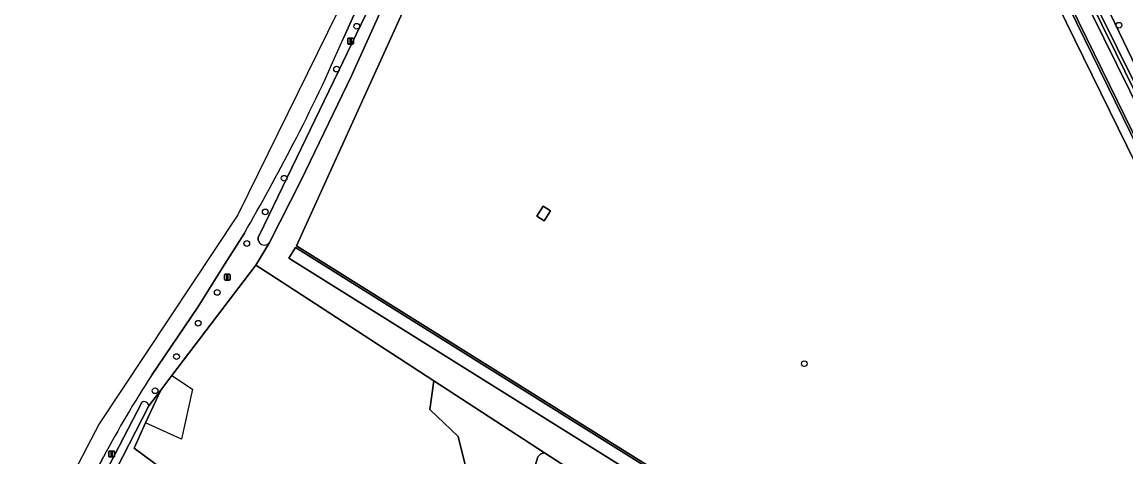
# Model space of a CAD drawing. Extents: x 160455 to 162082, y 388339 to 389736.
# Drawn here: x 160459.4 to 160648.2, y 388812 to 388886.5 of the extents above; entities that cross this region are included whole.
import ezdxf

# ---------------------------------------------------------------- set-up
doc = ezdxf.new("R2010")
doc.units = 0
for name, color, linetype in [('IMGEO_Berm_groen', 7, 'Continuous'), ('IMGEO_Boom', 7, 'Continuous'), ('IMGEO_Erf', 7, 'Continuous'), ('IMGEO_Grasland_agrarisch', 7, 'Continuous'), ('IMGEO_Groenvoorziening', 7, 'Continuous'), ('IMGEO_Haag', 7, 'Continuous'), ('IMGEO_Hek', 7, 'Continuous'), ('IMGEO_Lichtmast', 7, 'Continuous'), ('IMGEO_Loofbos', 7, 'Continuous'), ('IMGEO_Oever', 7, 'Continuous'), ('IMGEO_Pand', 7, 'Continuous'), ('IMGEO_Rijbaan_lokaal_gesloten', 7, 'Continuous'), ('IMGEO_Waterloop', 7, 'Continuous')]:
    doc.layers.add(name, color=color, linetype=linetype)

msp = doc.modelspace()

# ---------------------------------------------------------------- linework, layer by layer
at = {"layer": 'IMGEO_Berm_groen'}
for points in [[(160500, 388848.74), (160499.8, 388849.17), (160499.81, 388849.63), (160500, 388850.03), (160523.77, 388899.32), (160532.16, 388918.87), (160540.17, 388938.52), (160546.23, 388953.92), (160547.21, 388953.47), (160547.57, 388954.6), (160546.73, 388954.53), (160545.91, 388954.34), (160545.12, 388954.04), (160544.38, 388953.63), (160543.71, 388953.11), (160543.09, 388952.48), (160537.97, 388939.34), (160534.18, 388929.89), (160528.94, 388917.2), (160524.47, 388906.81), (160519.07, 388894.2), (160514.37, 388883.76)], [(160497.44, 388850.35), (160494.04, 388844.95), (160489.45, 388837.67), (160481.55, 388825.94)], [(160499.4, 388844.87), (160500, 388845.87), (160501.71, 388848.75)], [(160481.1, 388820.79), (160483.13, 388823.46), (160485.02, 388825.95), (160499.4, 388844.87)], [(160473.33, 388812.03), (160469.58, 388804.7), (160469.36, 388804.04), (160469.18, 388803.28), (160470.95, 388802.49), (160471.31, 388803.21), (160470.68, 388803.51), (160479.87, 388821.36)]]:
    msp.add_lwpolyline(points, dxfattribs=at)
for centre, radius, start, end in [((160273.81, 388986.49), 261.58, 332.4624, 336.8755), ((160219.73, 389012), 321.33, 329.7984, 332.8878), ((160500.85, 388849.38), 1.07, 216.9503, 323.5862), ((160643.2, 388721.05), 192.7, 147.0229, 151.828), ((160480.3, 388820.69), 0.798, 6.8716, 122.4643)]:
    msp.add_arc(centre, radius, start, end, dxfattribs=at)
at = {"layer": 'IMGEO_Boom'}
for centre in [(160516.66, 388885.78), (160647.04, 388885.96), (160513.22, 388878.45), (160504.24, 388859.75), (160501.01, 388853.99), (160497.85, 388848.57), (160492.79, 388840.2), (160489.54, 388834.92), (160485.83, 388829.2), (160593.22, 388827.99), (160482.16, 388823.35)]:
    msp.add_circle(centre, 0.489, dxfattribs=at)
at = {"layer": 'IMGEO_Erf'}
for points in [[(160626.22, 388910.6), (160605.96, 388923.37), (160604.96, 388924.01), (160591.06, 388933.24), (160554.79, 388954.99), (160549.58, 388958.12), (160548.85, 388958.57), (160547.71, 388955.02), (160547.57, 388954.6), (160548, 388954.61), (160548.69, 388954.51), (160549.5, 388954.29), (160553.27, 388951.49), (160551.28, 388947.99), (160550.48, 388945.51), (160506.38, 388848.19), (160613.22, 388781.29), (160619.27, 388780.32), (160676.57, 388807.68), (160664.63, 388832.15)], [(160547.49, 388853.24), (160548.57, 388854.97), (160549.8, 388854.19), (160548.73, 388852.47)]]:
    msp.add_lwpolyline(points, close=True, dxfattribs=at)
msp.add_lwpolyline([(160491.11, 388804.21), (160478.57, 388813.54), (160480.55, 388817.85), (160483.13, 388823.46), (160481.1, 388820.79), (160473.27, 388805.55)], dxfattribs=at)
at = {"layer": 'IMGEO_Grasland_agrarisch'}
msp.add_lwpolyline([(160536.88, 388804.05), (160533.99, 388815.51), (160529.15, 388820.16), (160529.84, 388825.04), (160504.85, 388841.32), (160500, 388844.48), (160499.4, 388844.87), (160485.02, 388825.95), (160483.13, 388823.46), (160480.55, 388817.85), (160478.57, 388813.54), (160491.11, 388804.21)], dxfattribs=at)
at = {"layer": 'IMGEO_Groenvoorziening'}
for points in [[(160551.45, 388961.31), (160550.58, 388959.09), (160549.2, 388959.67), (160548.85, 388958.57), (160549.58, 388958.12), (160554.79, 388954.99), (160591.06, 388933.24), (160604.96, 388924.01), (160605.96, 388923.37), (160626.22, 388910.6), (160664.63, 388832.15)], [(160613.22, 388781.29), (160506.38, 388848.19), (160550.48, 388945.51)], [(160632.72, 388914.73), (160654.27, 388869.79), (160679.39, 388816.79), (160677.9, 388815.98), (160631.06, 388910.97)], [(160524.59, 388896.9), (160515.78, 388877.31), (160507.09, 388859.3), (160501.71, 388848.75), (160500, 388845.87), (160499.4, 388844.87), (160500, 388844.48), (160504.85, 388841.32), (160529.84, 388825.04), (160548.76, 388812.71), (160579.2, 388793.03)], [(160613.15, 388778.39), (160505.05, 388846.07), (160506.19, 388847.88), (160613.52, 388780.67)]]:
    msp.add_lwpolyline(points, dxfattribs=at)
for points in [[(160678.29, 388808.57), (160628.33, 388910.8), (160628.08, 388911.37), (160627.73, 388911.89), (160627.28, 388912.33), (160626.76, 388912.68), (160626.57, 388912.78), (160608.7, 388923.96), (160608.48, 388923.6), (160626.44, 388912.36), (160626.54, 388912.32), (160627.02, 388912.01), (160627.44, 388911.62), (160627.76, 388911.14), (160627.97, 388910.61), (160677.93, 388808.39)], [(160627.97, 388910.61), (160627.76, 388911.14), (160627.44, 388911.62), (160627.02, 388912.01), (160626.54, 388912.32), (160626.44, 388912.36), (160608.48, 388923.6), (160608.7, 388923.96), (160626.57, 388912.78), (160626.76, 388912.68), (160627.28, 388912.33), (160627.73, 388911.89), (160628.08, 388911.37), (160628.33, 388910.8), (160678.29, 388808.57), (160677.93, 388808.39)]]:
    msp.add_lwpolyline(points, close=True, dxfattribs=at)
at = {"layer": 'IMGEO_Haag'}
msp.add_lwpolyline([(160678.29, 388808.57), (160628.33, 388910.8), (160628.08, 388911.37), (160627.73, 388911.89), (160627.28, 388912.33), (160626.76, 388912.68), (160626.57, 388912.78), (160608.7, 388923.96), (160608.48, 388923.6), (160626.44, 388912.36), (160626.54, 388912.32), (160627.02, 388912.01), (160627.44, 388911.62), (160627.76, 388911.14), (160627.97, 388910.61), (160677.93, 388808.39)], close=True, dxfattribs=at)
at = {"layer": 'IMGEO_Hek'}
for points in [[(160499.4, 388844.87), (160485.02, 388825.95)], [(160499.4, 388844.87), (160500, 388844.48)], [(160500, 388844.48), (160504.85, 388841.32)], [(160529.84, 388825.04), (160504.85, 388841.32)], [(160485.02, 388825.95), (160488.55, 388823.64), (160486.67, 388815.04), (160480.55, 388817.85), (160478.57, 388813.54), (160491.11, 388804.21), (160490.35, 388802.99)], [(160485.02, 388825.95), (160481.1, 388820.79)], [(160548.76, 388812.71), (160529.84, 388825.04)]]:
    msp.add_lwpolyline(points, dxfattribs=at)
at = {"layer": 'IMGEO_Lichtmast'}
for p, q in [((160515.11, 388882.83), (160515.11, 388883.63)), ((160515.11, 388883.63), (160515.11, 388882.83)), ((160515.21, 388883.73), (160515.99, 388883.73)), ((160515.99, 388883.73), (160515.21, 388883.73)), ((160515.99, 388882.73), (160515.21, 388882.73)), ((160515.21, 388882.73), (160515.99, 388882.73)), ((160516.09, 388883.63), (160516.09, 388882.83)), ((160516.09, 388882.83), (160516.09, 388883.63)), ((160494.03, 388842.4), (160494.03, 388843.2)), ((160494.03, 388843.2), (160494.03, 388842.4)), ((160494.13, 388843.3), (160494.92, 388843.3)), ((160494.92, 388843.3), (160494.13, 388843.3)), ((160495.02, 388843.2), (160495.02, 388842.4)), ((160495.02, 388842.4), (160495.02, 388843.2)), ((160494.92, 388842.3), (160494.13, 388842.3)), ((160494.13, 388842.3), (160494.92, 388842.3)), ((160474.24, 388812.12), (160474.24, 388812.91)), ((160474.24, 388812.91), (160474.24, 388812.12)), ((160474.34, 388813.01), (160475.13, 388813.01)), ((160475.13, 388813.01), (160474.34, 388813.01)), ((160475.23, 388812.91), (160475.23, 388812.12)), ((160475.23, 388812.12), (160475.23, 388812.91)), ((160475.13, 388812.02), (160474.34, 388812.02)), ((160474.34, 388812.02), (160475.13, 388812.02))]:
    msp.add_line(p, q, dxfattribs=at)
for points in [[(160515.52, 388883.6), (160515.68, 388883.6), (160515.68, 388882.85), (160515.52, 388882.85), (160515.52, 388883.6)], [(160494.45, 388843.18), (160494.6, 388843.18), (160494.6, 388842.43), (160494.45, 388842.43), (160494.45, 388843.18)], [(160474.66, 388812.89), (160474.81, 388812.89), (160474.81, 388812.14), (160474.66, 388812.14), (160474.66, 388812.89)]]:
    msp.add_lwpolyline(points, dxfattribs=at)
for centre, start, end in [((160515.21, 388883.63), 90, 180), ((160515.21, 388883.63), 90, 180), ((160515.21, 388882.83), 180, 270), ((160515.21, 388882.83), 180, 270), ((160515.99, 388883.63), 0, 90), ((160515.99, 388883.63), 360, 90), ((160515.99, 388882.83), 270, 0), ((160515.99, 388882.83), 270, 0), ((160494.13, 388843.2), 90, 180), ((160494.13, 388843.2), 90, 180), ((160494.13, 388842.4), 180, 270), ((160494.13, 388842.4), 180, 270), ((160494.92, 388843.2), 0, 90), ((160494.92, 388843.2), 360, 90), ((160494.92, 388842.4), 270, 0), ((160494.92, 388842.4), 270, 0), ((160474.34, 388812.91), 90, 180), ((160474.34, 388812.91), 90, 180), ((160475.13, 388812.91), 0, 90), ((160475.13, 388812.91), 360, 90), ((160474.34, 388812.12), 180, 270), ((160474.34, 388812.12), 180, 270), ((160475.13, 388812.12), 270, 0), ((160475.13, 388812.12), 270, 0)]:
    msp.add_arc(centre, 0.1, start, end, dxfattribs=at)
at = {"layer": 'IMGEO_Loofbos'}
msp.add_lwpolyline([(160541.74, 388790.07), (160546.23, 388796.77), (160545.19, 388796.68), (160544.36, 388797.02), (160544.11, 388797.73), (160544.19, 388798.62), (160549.92, 388805.24), (160550.41, 388806.15), (160550.32, 388806.99), (160547.67, 388809.77), (160547.3, 388810.87), (160547.61, 388812.03), (160548.17, 388812.54), (160548.76, 388812.71), (160529.84, 388825.04), (160529.15, 388820.16), (160533.99, 388815.51), (160536.88, 388804.05), (160538.12, 388801.54), (160537.7, 388799.03), (160538.3, 388788.33), (160540.02, 388790.77), (160540.58, 388790.89), (160541.34, 388790.71)], close=True, dxfattribs=at)
at = {"layer": 'IMGEO_Oever'}
for points in [[(160631.06, 388910.97), (160677.9, 388815.98), (160679.39, 388816.79), (160654.27, 388869.79), (160632.72, 388914.73)], [(160631.64, 388912.7), (160661.66, 388851.88), (160678.46, 388817.24)], [(160677.95, 388817.04), (160665.07, 388843.46), (160646.51, 388881.21), (160632.14, 388910.4)]]:
    msp.add_lwpolyline(points, dxfattribs=at)
at = {"layer": 'IMGEO_Pand'}
msp.add_lwpolyline([(160547.49, 388853.24), (160548.73, 388852.47), (160549.8, 388854.19), (160548.57, 388854.97)], close=True, dxfattribs=at)
at = {"layer": 'IMGEO_Rijbaan_lokaal_gesloten'}
for points in [[(160650.31, 389170.22), (160646.95, 389167.13), (160642.88, 389163.05), (160639.24, 389159.14), (160635.79, 389155.02), (160631.82, 389150.1), (160627.28, 389144.42), (160626.48, 389143.41), (160625.92, 389142.62), (160625.58, 389142.21), (160622.7, 389137.8), (160622.7, 389137.8), (160624.59, 389133.91), (160585.33, 389064.65), (160567.95, 389024.7), (160554.16, 388993.04), (160540.17, 388954.47), (160534.52, 388939.09), (160530.22, 388928.46), (160515.08, 388891.72), (160496.32, 388853.51), (160472.61, 388817.67), (160461.99, 388797.32), (160459.41, 388791.56)], [(160514.37, 388883.76), (160519.07, 388894.2), (160524.47, 388906.81), (160528.94, 388917.2), (160534.18, 388929.89), (160537.97, 388939.34), (160543.09, 388952.48), (160543.14, 388952.61), (160544.92, 388957.66), (160546.76, 388962.7), (160547.49, 388964.73), (160549.73, 388971.28), (160550.92, 388975.01), (160551.81, 388977.68), (160554.32, 388984.84), (160558.23, 388996.18), (160560.99, 389004.38), (160563.59, 389010.82), (160565.92, 389017.54)], [(160481.55, 388825.94), (160489.45, 388837.67), (160494.04, 388844.95), (160497.44, 388850.35)], [(160459.41, 388791.56), (160459.41, 388791.56), (160462.66, 388790.06), (160465.06, 388795.41), (160466.79, 388798.96), (160466.98, 388799.25), (160467.2, 388799.52), (160467.55, 388799.95), (160469.18, 388803.28), (160469.36, 388804.04), (160469.58, 388804.7), (160473.33, 388812.03)]]:
    msp.add_lwpolyline(points, dxfattribs=at)
for centre, radius, start, end in [((160273.81, 388986.49), 261.58, 332.4624, 336.8755), ((160219.73, 389012), 321.33, 329.7984, 332.8878), ((160643.2, 388721.05), 192.7, 147.0229, 151.828)]:
    msp.add_arc(centre, radius, start, end, dxfattribs=at)
at = {"layer": 'IMGEO_Waterloop'}
for points in [[(160501.71, 388848.75), (160507.09, 388859.3), (160515.78, 388877.31), (160524.59, 388896.9), (160531.65, 388913.37), (160537.43, 388926.15), (160545.08, 388943.98), (160548.69, 388952.79), (160547.21, 388953.47), (160546.23, 388953.92), (160540.17, 388938.52), (160532.16, 388918.87), (160523.77, 388899.32), (160500, 388850.03), (160499.81, 388849.63), (160499.8, 388849.17), (160500, 388848.74)], [(160678.46, 388817.24), (160661.66, 388851.88), (160631.64, 388912.7)], [(160632.14, 388910.4), (160646.51, 388881.21), (160665.07, 388843.46), (160677.95, 388817.04)], [(160479.87, 388821.36), (160470.68, 388803.51), (160471.31, 388803.21), (160471.93, 388802.92), (160473.27, 388805.55), (160481.1, 388820.79)], [(160579.2, 388793.03), (160548.76, 388812.71), (160548.17, 388812.54), (160547.61, 388812.03), (160547.3, 388810.87)]]:
    msp.add_lwpolyline(points, dxfattribs=at)
msp.add_lwpolyline([(160506.19, 388847.88), (160505.05, 388846.07), (160613.15, 388778.39), (160616.58, 388777.83), (160619.2, 388777.41), (160622.05, 388778.77), (160666.68, 388800.38), (160677.49, 388805.61), (160676.88, 388807.14), (160620.94, 388780.35), (160619.57, 388779.7), (160618.74, 388779.83), (160613.52, 388780.67)], close=True, dxfattribs=at)
for centre, radius, start, end in [((160500.85, 388849.38), 1.07, 216.9503, 323.5862), ((160480.3, 388820.69), 0.798, 6.8716, 122.4643)]:
    msp.add_arc(centre, radius, start, end, dxfattribs=at)

doc.saveas('drawing.dxf')
